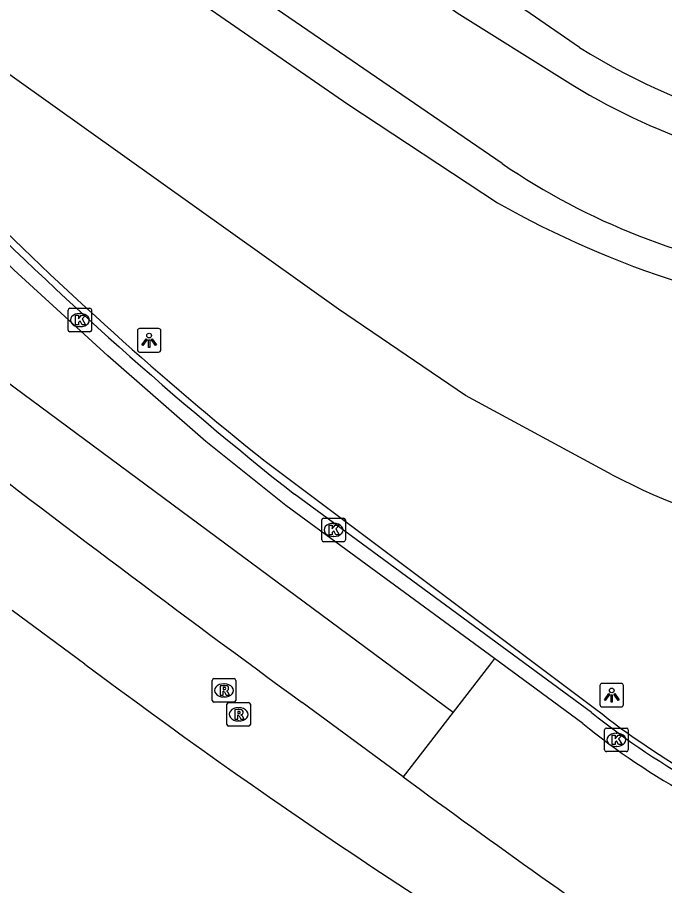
# Model space of a CAD drawing. Extents: x 156414 to 157775, y 382335 to 383765.
# Drawn here: x 157176.96 to 157204.41, y 382722.71 to 382759.56 of the extents above; entities that cross this region are included whole.
import ezdxf

# ---------------------------------------------------------------- set-up
doc = ezdxf.new("R2010")
doc.units = 0
for name, color, linetype in [('IMGEO_Berm_groen', 7, 'Continuous'), ('IMGEO_Fietspad_gesloten', 7, 'Continuous'), ('IMGEO_Kolk', 7, 'Continuous'), ('IMGEO_Lichtpunt', 7, 'Continuous'), ('IMGEO_Muur', 7, 'Continuous'), ('IMGEO_Rijbaan_regionaal_gesloten', 7, 'Continuous'), ('IMGEO_Rioolput', 7, 'Continuous')]:
    doc.layers.add(name, color=color, linetype=linetype)

msp = doc.modelspace()

# ---------------------------------------------------------------- linework, layer by layer
at = {"layer": 'IMGEO_Berm_groen'}
for points in [[(157200.797, 382758.291), (157188.472, 382766.797), (157111.865, 382820.126), (157112.657, 382819.828), (157139.446, 382803.43), (157142.226, 382801.729), (157172.766, 382783.041), (157187.341, 382773.584), (157191.607, 382771.476)], [(157202.182, 382740.143), (157195.967, 382743.511), (157190.576, 382747.176), (157175.289, 382758.071), (157168.182, 382761.889), (157161.99, 382766.831), (157138.76, 382784.294), (157135.145, 382787.474), (157126.764, 382795.344), (157100.783, 382817.534), (157100.618, 382818.9), (157149.419, 382784.584), (157190.977, 382755.88), (157197.321, 382751.695)]]:
    msp.add_lwpolyline(points, dxfattribs=at)
for centre, radius, start, end in [((157215.834, 382782.377), 28.395, 238.0245, 272.7704), ((157217.366, 382786.977), 40.578, 240.3978, 264.4028), ((157217.594, 382770.106), 33.694, 242.7798, 268.794)]:
    msp.add_arc(centre, radius, start, end, dxfattribs=at)
at = {"layer": 'IMGEO_Fietspad_gesloten'}
for points in [[(157101.871, 382824.86), (157110.281, 382818.997), (157114.554, 382816.017), (157187.661, 382765.564), (157195.603, 382759.75), (157200.169, 382756.9)], [(157197.516, 382753.356), (157185.285, 382761.746), (157111.827, 382812.504), (157100.03, 382821.64)]]:
    msp.add_lwpolyline(points, dxfattribs=at)
for centre, radius, start, end in [((157214.639, 382779.698), 27.003, 237.5967, 265.3881), ((157214.092, 382777.678), 29.433, 235.7249, 261.293)]:
    msp.add_arc(centre, radius, start, end, dxfattribs=at)
at = {"layer": 'IMGEO_Kolk'}
for p, q in [((157179.107, 382746.29), (157179.107, 382747.142)), ((157179.182, 382747.216), (157180.034, 382747.216)), ((157180.108, 382747.142), (157180.108, 382746.29)), ((157179.595, 382746.996), (157179.62, 382746.996)), ((157179.618, 382746.436), (157179.593, 382746.436)), ((157180.034, 382746.216), (157179.182, 382746.216)), ((157189.865, 382737.379), (157189.865, 382738.231)), ((157189.94, 382738.305), (157190.792, 382738.305)), ((157190.866, 382738.231), (157190.866, 382737.379)), ((157190.353, 382738.085), (157190.378, 382738.085)), ((157190.376, 382737.525), (157190.351, 382737.525)), ((157190.792, 382737.305), (157189.94, 382737.305)), ((157201.937, 382729.394), (157202.789, 382729.394)), ((157201.862, 382728.468), (157201.862, 382729.32)), ((157202.35, 382729.174), (157202.375, 382729.174)), ((157202.863, 382729.32), (157202.863, 382728.468)), ((157202.789, 382728.394), (157201.937, 382728.394)), ((157202.373, 382728.614), (157202.348, 382728.614))]:
    msp.add_line(p, q, dxfattribs=at)
for points in [[(157179.107, 382746.29), (157179.107, 382747.142)], [(157179.182, 382747.216), (157180.034, 382747.216)], [(157180.108, 382747.142), (157180.108, 382746.29)], [(157179.428, 382746.916), (157179.551, 382746.916), (157179.551, 382746.765), (157179.681, 382746.916), (157179.845, 382746.916), (157179.699, 382746.765), (157179.852, 382746.516), (157179.7, 382746.516), (157179.615, 382746.68), (157179.551, 382746.613), (157179.551, 382746.516), (157179.428, 382746.516), (157179.428, 382746.916)], [(157180.034, 382746.216), (157179.182, 382746.216)], [(157189.865, 382737.379), (157189.865, 382738.231)], [(157189.94, 382738.305), (157190.792, 382738.305)], [(157190.866, 382738.231), (157190.866, 382737.379)], [(157190.186, 382738.005), (157190.309, 382738.005), (157190.309, 382737.854), (157190.439, 382738.005), (157190.603, 382738.005), (157190.457, 382737.854), (157190.61, 382737.605), (157190.458, 382737.605), (157190.373, 382737.769), (157190.309, 382737.702), (157190.309, 382737.605), (157190.186, 382737.605), (157190.186, 382738.005)], [(157190.792, 382737.305), (157189.94, 382737.305)], [(157201.937, 382729.394), (157202.789, 382729.394)], [(157201.862, 382728.468), (157201.862, 382729.32)], [(157202.183, 382729.094), (157202.306, 382729.094), (157202.306, 382728.943), (157202.436, 382729.094), (157202.6, 382729.094), (157202.454, 382728.943), (157202.607, 382728.694), (157202.455, 382728.694), (157202.37, 382728.858), (157202.306, 382728.791), (157202.306, 382728.694), (157202.183, 382728.694), (157202.183, 382729.094)], [(157202.863, 382729.32), (157202.863, 382728.468)], [(157202.789, 382728.394), (157201.937, 382728.394)]]:
    msp.add_lwpolyline(points, dxfattribs=at)
for centre, start, end in [((157179.184, 382747.14), 91.552, 178.448), ((157179.184, 382747.14), 91.552, 178.448), ((157180.032, 382747.14), 1.552, 88.448), ((157180.032, 382747.14), 1.552, 88.448), ((157179.184, 382746.292), 181.552, 268.448), ((157179.184, 382746.292), 181.552, 268.448), ((157180.032, 382746.292), 271.552, 358.448), ((157180.032, 382746.292), 271.552, 358.448), ((157189.942, 382738.229), 91.552, 178.448), ((157189.942, 382738.229), 91.552, 178.448), ((157190.79, 382738.229), 1.552, 88.448), ((157190.79, 382738.229), 1.552, 88.448), ((157189.942, 382737.381), 181.552, 268.448), ((157189.942, 382737.381), 181.552, 268.448), ((157190.79, 382737.381), 271.552, 358.448), ((157190.79, 382737.381), 271.552, 358.448), ((157201.939, 382729.318), 91.552, 178.448), ((157201.939, 382729.318), 91.552, 178.448), ((157202.787, 382729.318), 1.552, 88.448), ((157202.787, 382729.318), 1.552, 88.448), ((157201.939, 382728.47), 181.552, 268.448), ((157201.939, 382728.47), 181.552, 268.448), ((157202.787, 382728.47), 271.552, 358.448), ((157202.787, 382728.47), 271.552, 358.448)]:
    msp.add_arc(centre, 0.0765, start, end, dxfattribs=at)
for centre, major_axis, ratio, start_param, end_param in [((157179.594, 382746.716), (-0.387, 0.002), 0.722429, 4.712389, 7.853982), ((157179.619, 382746.716), (-0.39, 0.002), 0.717154, 1.570796, 4.712389), ((157190.352, 382737.805), (-0.387, 0.002), 0.722429, 4.712389, 7.853982), ((157190.377, 382737.805), (-0.39, 0.002), 0.717154, 1.570796, 4.712389), ((157202.349, 382728.894), (-0.387, 0.002), 0.722429, 4.712389, 7.853982), ((157202.374, 382728.894), (-0.39, 0.002), 0.717154, 1.570796, 4.712389)]:
    msp.add_ellipse(centre, major_axis=major_axis, ratio=ratio, start_param=start_param, end_param=end_param, dxfattribs=at)
at = {"layer": 'IMGEO_Lichtpunt'}
for p, q in [((157182.949, 382746.355), (157182.141, 382746.355)), ((157182.949, 382746.355), (157182.141, 382746.355)), ((157182.047, 382746.26), (157182.047, 382745.453)), ((157182.047, 382746.26), (157182.047, 382745.453)), ((157183.043, 382745.453), (157183.043, 382746.26)), ((157183.043, 382745.453), (157183.043, 382746.26)), ((157182.141, 382745.359), (157182.949, 382745.359)), ((157182.141, 382745.359), (157182.949, 382745.359)), ((157202.566, 382731.292), (157201.758, 382731.292)), ((157202.566, 382731.292), (157201.758, 382731.292)), ((157201.664, 382731.197), (157201.664, 382730.39)), ((157201.664, 382731.197), (157201.664, 382730.39)), ((157202.66, 382730.39), (157202.66, 382731.197)), ((157202.66, 382730.39), (157202.66, 382731.197)), ((157201.758, 382730.296), (157202.566, 382730.296)), ((157201.758, 382730.296), (157202.566, 382730.296))]:
    msp.add_line(p, q, dxfattribs=at)
for points in [[(157182.421, 382745.924), (157182.46, 382745.896), (157182.272, 382745.634), (157182.234, 382745.661), (157182.421, 382745.924)], [(157182.523, 382745.876), (157182.57, 382745.876), (157182.57, 382745.554), (157182.523, 382745.554), (157182.523, 382745.876)], [(157182.633, 382745.896), (157182.671, 382745.923), (157182.858, 382745.661), (157182.819, 382745.633), (157182.633, 382745.896)], [(157202.038, 382730.861), (157202.077, 382730.833), (157201.889, 382730.571), (157201.851, 382730.598), (157202.038, 382730.861)], [(157202.25, 382730.833), (157202.288, 382730.86), (157202.475, 382730.598), (157202.436, 382730.57), (157202.25, 382730.833)], [(157202.14, 382730.813), (157202.187, 382730.813), (157202.187, 382730.491), (157202.14, 382730.491), (157202.14, 382730.813)]]:
    msp.add_lwpolyline(points, dxfattribs=at)
for centre in [(157182.546, 382746.058), (157202.163, 382730.995)]:
    msp.add_circle(centre, 0.0994, dxfattribs=at)
for centre, start, end in [((157182.141, 382746.26), 90, 180), ((157182.141, 382746.26), 90, 180), ((157182.949, 382746.26), 0, 90), ((157182.949, 382746.26), 0, 90), ((157182.141, 382745.453), 180, 270), ((157182.141, 382745.453), 180, 270), ((157182.949, 382745.453), 270, 0), ((157182.949, 382745.453), 270, 360), ((157201.758, 382731.197), 90, 180), ((157201.758, 382731.197), 90, 180), ((157202.566, 382731.197), 0, 90), ((157202.566, 382731.197), 0, 90), ((157201.758, 382730.39), 180, 270), ((157201.758, 382730.39), 180, 270), ((157202.566, 382730.39), 270, 0), ((157202.566, 382730.39), 270, 360)]:
    msp.add_arc(centre, 0.0946, start, end, dxfattribs=at)
at = {"layer": 'IMGEO_Muur'}
for points in [[(157187.46, 382740.719), (157201.495, 382730.204)], [(157201.309, 382730.059), (157188.704, 382739.323)]]:
    msp.add_lwpolyline(points, dxfattribs=at)
for centre, radius, start, end in [((157290.519, 382867.809), 163.936, 224.81774, 231.60583), ((157282.034, 382858.457), 151.018, 224.83655, 231.22647), ((157220.261, 382753.387), 29.826, 231.0113, 251.3022), ((157220.267, 382753.396), 30.067, 230.9103, 252.5979)]:
    msp.add_arc(centre, radius, start, end, dxfattribs=at)
at = {"layer": 'IMGEO_Rijbaan_regionaal_gesloten'}
for points in [[(157094.991, 382811.393), (157129.448, 382782.15), (157137.585, 382775.243), (157154.498, 382761.232), (157173.094, 382746.63), (157195.441, 382730.073)], [(157197.189, 382732.342), (157188.349, 382738.84), (157184.947, 382741.558), (157180.794, 382745.196), (157176.814, 382748.851), (157168.661, 382756.951), (157166.67, 382759.443)], [(157179.823, 382732.115), (157176.731, 382734.392)], [(157197.189, 382732.342), (157196.974, 382732.065), (157195.441, 382730.073)], [(157200.942, 382729.584), (157197.189, 382732.342)], [(157193.322, 382727.319), (157189.035, 382730.484)], [(157195.441, 382730.073), (157193.322, 382727.319)]]:
    msp.add_lwpolyline(points, dxfattribs=at)
for centre, radius, start, end in [((157629.789, 383333), 746.519, 232.339169, 233.813667), ((157340.205, 382945.972), 267.315, 233.13189, 239.14693), ((157220.295, 382753.446), 30.724, 230.9561, 251.7661), ((157438.529, 383060.473), 413.664, 233.64631, 235.64174)]:
    msp.add_arc(centre, radius, start, end, dxfattribs=at)
at = {"layer": 'IMGEO_Rioolput'}
for p, q in [((157185.22, 382730.569), (157185.22, 382731.421)), ((157185.295, 382731.495), (157186.147, 382731.495)), ((157185.708, 382731.275), (157185.733, 382731.275)), ((157186.221, 382731.421), (157186.221, 382730.569)), ((157186.147, 382730.495), (157185.295, 382730.495)), ((157185.731, 382730.715), (157185.706, 382730.715)), ((157185.914, 382730.478), (157186.766, 382730.478)), ((157185.839, 382729.552), (157185.839, 382730.404)), ((157186.327, 382730.258), (157186.352, 382730.258)), ((157186.84, 382730.404), (157186.84, 382729.552)), ((157186.766, 382729.478), (157185.914, 382729.478)), ((157186.35, 382729.698), (157186.325, 382729.698))]:
    msp.add_line(p, q, dxfattribs=at)
for points in [[(157185.22, 382730.569), (157185.22, 382731.421)], [(157185.295, 382731.495), (157186.147, 382731.495)], [(157186.221, 382731.421), (157186.221, 382730.569)], [(157185.809, 382731.193), (157185.557, 382731.195), (157185.557, 382730.795)], [(157185.557, 382730.795), (157185.681, 382730.795), (157185.681, 382730.957), (157185.692, 382730.957)], [(157185.735, 382731.114), (157185.681, 382731.114), (157185.681, 382731.033)], [(157185.681, 382731.033), (157185.733, 382731.033)], [(157185.739, 382730.928), (157185.81, 382730.795), (157185.95, 382730.795), (157185.885, 382730.921)], [(157186.147, 382730.495), (157185.295, 382730.495)], [(157185.914, 382730.478), (157186.766, 382730.478)], [(157185.839, 382729.552), (157185.839, 382730.404)], [(157186.428, 382730.176), (157186.176, 382730.178), (157186.176, 382729.778)], [(157186.84, 382730.404), (157186.84, 382729.552)], [(157186.176, 382729.778), (157186.3, 382729.778), (157186.3, 382729.94), (157186.311, 382729.94)], [(157186.354, 382730.097), (157186.3, 382730.097), (157186.3, 382730.016)], [(157186.3, 382730.016), (157186.352, 382730.016)], [(157186.358, 382729.911), (157186.429, 382729.778), (157186.569, 382729.778), (157186.504, 382729.904)], [(157186.766, 382729.478), (157185.914, 382729.478)]]:
    msp.add_lwpolyline(points, dxfattribs=at)
for centre, radius, start, end in [((157185.297, 382731.419), 0.0765, 91.552, 178.448), ((157185.297, 382731.419), 0.0765, 91.552, 178.448), ((157186.145, 382731.419), 0.0765, 1.552, 88.448), ((157186.145, 382731.419), 0.0765, 1.552, 88.448), ((157185.691, 382730.904), 0.0533, 26.0293, 88.6989), ((157185.717, 382731.222), 0.19, 274.7715, 282.9687), ((157185.741, 382731.018), 0.0964, 77.0061, 93.1865), ((157185.755, 382731.075), 0.0378, 276.6634, 79.6772), ((157185.808, 382731.083), 0.109, 350.3612, 89.416), ((157185.806, 382731.083), 0.112, 277.5842, 350.9817), ((157185.79, 382730.868), 0.108, 29.5134, 73.7905), ((157185.297, 382730.571), 0.0765, 181.552, 268.448), ((157185.297, 382730.571), 0.0765, 181.552, 268.448), ((157185.916, 382730.402), 0.0765, 91.552, 178.448), ((157185.916, 382730.402), 0.0765, 91.552, 178.448), ((157186.145, 382730.571), 0.0765, 271.552, 358.448), ((157186.145, 382730.571), 0.0765, 271.552, 358.448), ((157186.764, 382730.402), 0.0765, 1.552, 88.448), ((157186.764, 382730.402), 0.0765, 1.552, 88.448), ((157186.427, 382730.066), 0.109, 350.3612, 89.416), ((157186.31, 382729.887), 0.0533, 26.0293, 88.6989), ((157186.336, 382730.205), 0.19, 274.7715, 282.9687), ((157186.36, 382730.001), 0.0964, 77.0061, 93.1865), ((157186.374, 382730.058), 0.0378, 276.6634, 79.6772), ((157186.425, 382730.066), 0.112, 277.5842, 350.9817), ((157186.409, 382729.851), 0.108, 29.5134, 73.7905), ((157185.916, 382729.554), 0.0765, 181.552, 268.448), ((157185.916, 382729.554), 0.0765, 181.552, 268.448), ((157186.764, 382729.554), 0.0765, 271.552, 358.448), ((157186.764, 382729.554), 0.0765, 271.552, 358.448)]:
    msp.add_arc(centre, radius, start, end, dxfattribs=at)
for centre, major_axis, ratio, start_param, end_param in [((157185.707, 382730.995), (-0.387, 0.002), 0.722429, 4.712389, 7.853982), ((157185.732, 382730.995), (-0.39, 0.002), 0.717154, 1.570796, 4.712389), ((157186.326, 382729.978), (-0.387, 0.002), 0.722429, 4.712389, 7.853982), ((157186.351, 382729.978), (-0.39, 0.002), 0.717154, 1.570796, 4.712389)]:
    msp.add_ellipse(centre, major_axis=major_axis, ratio=ratio, start_param=start_param, end_param=end_param, dxfattribs=at)

doc.saveas('drawing.dxf')
